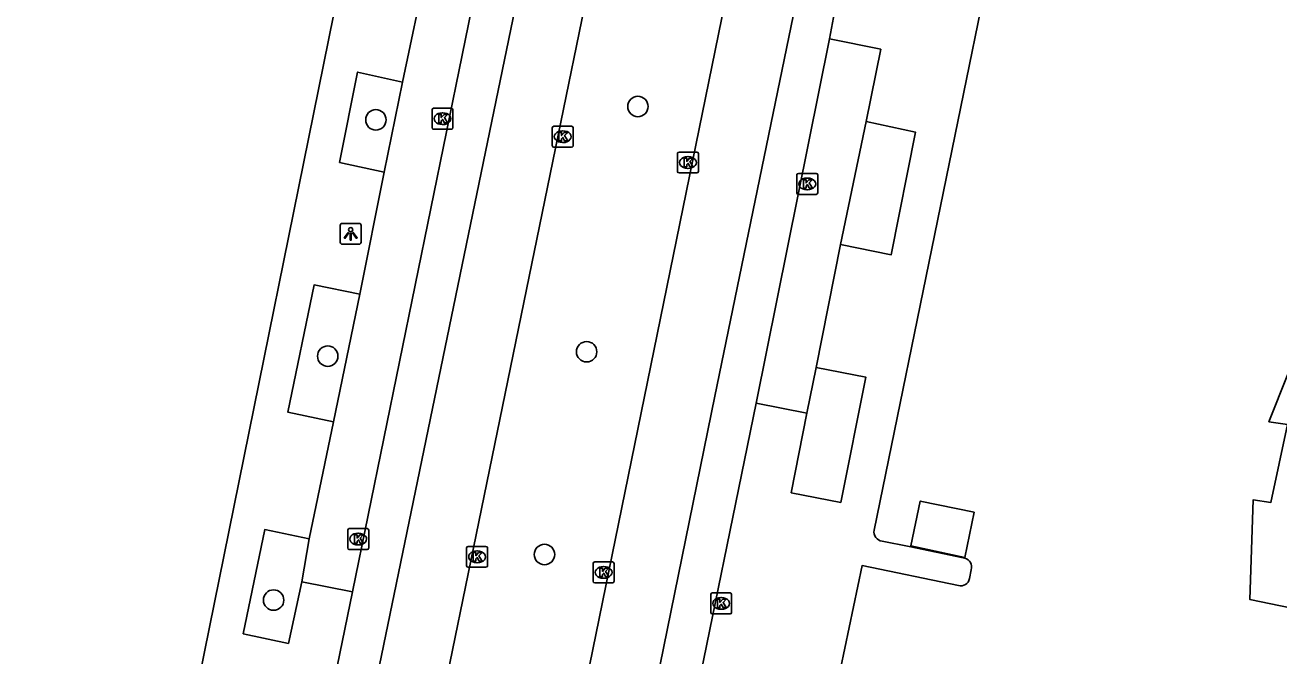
# Model space of a CAD drawing. Extents: x 157692 to 159670, y 381454 to 383289.
# Drawn here: x 158601.1 to 158661.1, y 382621.2 to 382651.3 of the extents above; entities that cross this region are included whole.
import ezdxf

# ---------------------------------------------------------------- set-up
doc = ezdxf.new("R2010")
doc.units = 0
for name, color, linetype in [('IMGEO_Boom', 7, 'Continuous'), ('IMGEO_Kolk', 7, 'Continuous'), ('IMGEO_Lage_trafo', 7, 'Continuous'), ('IMGEO_Lichtpunt', 7, 'Continuous'), ('IMGEO_Pand', 7, 'Continuous'), ('IMGEO_Parkeervlak_open', 7, 'Continuous'), ('IMGEO_Rijbaan_lokaal_gesloten', 7, 'Continuous'), ('IMGEO_Voetpad_open', 7, 'Continuous')]:
    doc.layers.add(name, color=color, linetype=linetype)

msp = doc.modelspace()

# ---------------------------------------------------------------- linework, layer by layer
at = {"layer": 'IMGEO_Boom'}
for centre in [(158630.448, 382647.449), (158617.915, 382646.809), (158615.612, 382635.512), (158627.996, 382635.721), (158625.978, 382626.028), (158613.022, 382623.848)]:
    msp.add_circle(centre, 0.489, dxfattribs=at)
at = {"layer": 'IMGEO_Kolk'}
for p, q in [((158620.599, 382646.44), (158620.599, 382647.292)), ((158620.674, 382647.366), (158621.526, 382647.366)), ((158621.6, 382647.292), (158621.6, 382646.44)), ((158621.087, 382647.146), (158621.112, 382647.146)), ((158621.526, 382646.366), (158620.674, 382646.366)), ((158621.11, 382646.586), (158621.085, 382646.586)), ((158626.35, 382645.579), (158626.35, 382646.431)), ((158626.425, 382646.505), (158627.277, 382646.505)), ((158626.838, 382646.285), (158626.863, 382646.285)), ((158627.351, 382646.431), (158627.351, 382645.579)), ((158627.277, 382645.505), (158626.425, 382645.505)), ((158626.861, 382645.725), (158626.836, 382645.725)), ((158632.341, 382644.344), (158632.341, 382645.196)), ((158632.416, 382645.27), (158633.268, 382645.27)), ((158632.829, 382645.05), (158632.854, 382645.05)), ((158633.342, 382645.196), (158633.342, 382644.344)), ((158633.268, 382644.27), (158632.416, 382644.27)), ((158632.852, 382644.49), (158632.827, 382644.49)), ((158638.049, 382643.322), (158638.049, 382644.174)), ((158638.124, 382644.248), (158638.976, 382644.248)), ((158638.537, 382644.028), (158638.562, 382644.028)), ((158639.05, 382644.174), (158639.05, 382643.322)), ((158638.976, 382643.248), (158638.124, 382643.248)), ((158638.56, 382643.468), (158638.535, 382643.468)), ((158616.569, 382626.339), (158616.569, 382627.191)), ((158616.644, 382627.265), (158617.496, 382627.265)), ((158617.057, 382627.045), (158617.082, 382627.045)), ((158617.57, 382627.191), (158617.57, 382626.339)), ((158617.08, 382626.485), (158617.055, 382626.485)), ((158622.254, 382625.49), (158622.254, 382626.342)), ((158622.329, 382626.416), (158623.181, 382626.416)), ((158623.255, 382626.342), (158623.255, 382625.49)), ((158617.496, 382626.265), (158616.644, 382626.265)), ((158622.742, 382626.196), (158622.767, 382626.196)), ((158628.383, 382625.673), (158629.235, 382625.673)), ((158623.181, 382625.416), (158622.329, 382625.416)), ((158622.765, 382625.636), (158622.74, 382625.636)), ((158628.308, 382624.747), (158628.308, 382625.599)), ((158628.796, 382625.453), (158628.821, 382625.453)), ((158629.309, 382625.599), (158629.309, 382624.747)), ((158629.235, 382624.673), (158628.383, 382624.673)), ((158628.819, 382624.893), (158628.794, 382624.893)), ((158633.93, 382623.262), (158633.93, 382624.114)), ((158634.005, 382624.188), (158634.857, 382624.188)), ((158634.418, 382623.968), (158634.443, 382623.968)), ((158634.931, 382624.114), (158634.931, 382623.262)), ((158634.441, 382623.408), (158634.416, 382623.408)), ((158634.857, 382623.188), (158634.005, 382623.188))]:
    msp.add_line(p, q, dxfattribs=at)
for points in [[(158620.599, 382646.44), (158620.599, 382647.292)], [(158620.674, 382647.366), (158621.526, 382647.366)], [(158621.6, 382647.292), (158621.6, 382646.44)], [(158620.92, 382647.066), (158621.043, 382647.066), (158621.043, 382646.915), (158621.173, 382647.066), (158621.337, 382647.066), (158621.191, 382646.915), (158621.344, 382646.666), (158621.192, 382646.666), (158621.107, 382646.83), (158621.043, 382646.763), (158621.043, 382646.666), (158620.92, 382646.666), (158620.92, 382647.066)], [(158621.526, 382646.366), (158620.674, 382646.366)], [(158626.35, 382645.579), (158626.35, 382646.431)], [(158626.425, 382646.505), (158627.277, 382646.505)], [(158626.671, 382646.205), (158626.794, 382646.205), (158626.794, 382646.054), (158626.924, 382646.205), (158627.088, 382646.205), (158626.942, 382646.054), (158627.095, 382645.805), (158626.943, 382645.805), (158626.858, 382645.969), (158626.794, 382645.902), (158626.794, 382645.805), (158626.671, 382645.805), (158626.671, 382646.205)], [(158627.351, 382646.431), (158627.351, 382645.579)], [(158627.277, 382645.505), (158626.425, 382645.505)], [(158632.341, 382644.344), (158632.341, 382645.196)], [(158632.416, 382645.27), (158633.268, 382645.27)], [(158632.662, 382644.97), (158632.785, 382644.97), (158632.785, 382644.819), (158632.915, 382644.97), (158633.079, 382644.97), (158632.933, 382644.819), (158633.086, 382644.57), (158632.934, 382644.57), (158632.849, 382644.734), (158632.785, 382644.667), (158632.785, 382644.57), (158632.662, 382644.57), (158632.662, 382644.97)], [(158633.342, 382645.196), (158633.342, 382644.344)], [(158633.268, 382644.27), (158632.416, 382644.27)], [(158638.049, 382643.322), (158638.049, 382644.174)], [(158638.124, 382644.248), (158638.976, 382644.248)], [(158638.37, 382643.948), (158638.493, 382643.948), (158638.493, 382643.797), (158638.623, 382643.948), (158638.787, 382643.948), (158638.641, 382643.797), (158638.794, 382643.548), (158638.642, 382643.548), (158638.557, 382643.712), (158638.493, 382643.645), (158638.493, 382643.548), (158638.37, 382643.548), (158638.37, 382643.948)], [(158639.05, 382644.174), (158639.05, 382643.322)], [(158638.976, 382643.248), (158638.124, 382643.248)], [(158616.569, 382626.339), (158616.569, 382627.191)], [(158616.644, 382627.265), (158617.496, 382627.265)], [(158616.89, 382626.965), (158617.013, 382626.965), (158617.013, 382626.814), (158617.143, 382626.965), (158617.307, 382626.965), (158617.161, 382626.814), (158617.314, 382626.565), (158617.162, 382626.565), (158617.077, 382626.729), (158617.013, 382626.662), (158617.013, 382626.565), (158616.89, 382626.565), (158616.89, 382626.965)], [(158617.57, 382627.191), (158617.57, 382626.339)], [(158622.254, 382625.49), (158622.254, 382626.342)], [(158622.329, 382626.416), (158623.181, 382626.416)], [(158623.255, 382626.342), (158623.255, 382625.49)], [(158617.496, 382626.265), (158616.644, 382626.265)], [(158622.575, 382626.116), (158622.698, 382626.116), (158622.698, 382625.965), (158622.828, 382626.116), (158622.992, 382626.116), (158622.846, 382625.965), (158622.999, 382625.716), (158622.847, 382625.716), (158622.762, 382625.88), (158622.698, 382625.813), (158622.698, 382625.716), (158622.575, 382625.716), (158622.575, 382626.116)], [(158628.383, 382625.673), (158629.235, 382625.673)], [(158623.181, 382625.416), (158622.329, 382625.416)], [(158628.308, 382624.747), (158628.308, 382625.599)], [(158628.629, 382625.373), (158628.752, 382625.373), (158628.752, 382625.222), (158628.882, 382625.373), (158629.046, 382625.373), (158628.9, 382625.222), (158629.053, 382624.973), (158628.901, 382624.973), (158628.816, 382625.137), (158628.752, 382625.07), (158628.752, 382624.973), (158628.629, 382624.973), (158628.629, 382625.373)], [(158629.309, 382625.599), (158629.309, 382624.747)], [(158629.235, 382624.673), (158628.383, 382624.673)], [(158633.93, 382623.262), (158633.93, 382624.114)], [(158634.005, 382624.188), (158634.857, 382624.188)], [(158634.251, 382623.888), (158634.374, 382623.888), (158634.374, 382623.737), (158634.504, 382623.888), (158634.668, 382623.888), (158634.522, 382623.737), (158634.675, 382623.488), (158634.523, 382623.488), (158634.438, 382623.652), (158634.374, 382623.585), (158634.374, 382623.488), (158634.251, 382623.488), (158634.251, 382623.888)], [(158634.931, 382624.114), (158634.931, 382623.262)], [(158634.857, 382623.188), (158634.005, 382623.188)]]:
    msp.add_lwpolyline(points, dxfattribs=at)
for centre, start, end in [((158620.676, 382647.29), 91.55205, 178.44795), ((158620.676, 382647.29), 91.55205, 178.44795), ((158621.524, 382647.29), 1.55205, 88.44795), ((158621.524, 382647.29), 1.55205, 88.44795), ((158620.676, 382646.442), 181.55205, 268.44795), ((158620.676, 382646.442), 181.55205, 268.44795), ((158621.524, 382646.442), 271.55205, 358.44795), ((158621.524, 382646.442), 271.55205, 358.44795), ((158626.427, 382646.429), 91.55205, 178.44795), ((158626.427, 382646.429), 91.55205, 178.44795), ((158627.275, 382646.429), 1.55205, 88.44795), ((158627.275, 382646.429), 1.55205, 88.44795), ((158626.427, 382645.581), 181.55205, 268.44795), ((158626.427, 382645.581), 181.55205, 268.44795), ((158627.275, 382645.581), 271.55205, 358.44795), ((158627.275, 382645.581), 271.55205, 358.44795), ((158632.418, 382645.194), 91.55205, 178.44795), ((158632.418, 382645.194), 91.55205, 178.44795), ((158633.266, 382645.194), 1.55205, 88.44795), ((158633.266, 382645.194), 1.55205, 88.44795), ((158632.418, 382644.346), 181.55205, 268.44795), ((158632.418, 382644.346), 181.55205, 268.44795), ((158633.266, 382644.346), 271.55205, 358.44795), ((158633.266, 382644.346), 271.55205, 358.44795), ((158638.126, 382644.172), 91.55205, 178.44795), ((158638.126, 382644.172), 91.55205, 178.44795), ((158638.974, 382644.172), 1.55205, 88.44795), ((158638.974, 382644.172), 1.55205, 88.44795), ((158638.126, 382643.324), 181.55205, 268.44795), ((158638.126, 382643.324), 181.55205, 268.44795), ((158638.974, 382643.324), 271.55205, 358.44795), ((158638.974, 382643.324), 271.55205, 358.44795), ((158616.646, 382627.189), 91.55205, 178.44795), ((158616.646, 382627.189), 91.55205, 178.44795), ((158617.494, 382627.189), 1.55205, 88.44795), ((158617.494, 382627.189), 1.55205, 88.44795), ((158616.646, 382626.341), 181.55205, 268.44795), ((158616.646, 382626.341), 181.55205, 268.44795), ((158617.494, 382626.341), 271.55205, 358.44795), ((158617.494, 382626.341), 271.55205, 358.44795), ((158622.331, 382626.34), 91.55205, 178.44795), ((158622.331, 382626.34), 91.55205, 178.44795), ((158623.179, 382626.34), 1.55205, 88.44795), ((158623.179, 382626.34), 1.55205, 88.44795), ((158628.385, 382625.597), 91.55205, 178.44795), ((158628.385, 382625.597), 91.55205, 178.44795), ((158629.233, 382625.597), 1.55205, 88.44795), ((158629.233, 382625.597), 1.55205, 88.44795), ((158622.331, 382625.492), 181.55205, 268.44795), ((158622.331, 382625.492), 181.55205, 268.44795), ((158623.179, 382625.492), 271.55205, 358.44795), ((158623.179, 382625.492), 271.55205, 358.44795), ((158628.385, 382624.749), 181.55205, 268.44795), ((158628.385, 382624.749), 181.55205, 268.44795), ((158629.233, 382624.749), 271.55205, 358.44795), ((158629.233, 382624.749), 271.55205, 358.44795), ((158634.007, 382624.112), 91.55205, 178.44795), ((158634.007, 382624.112), 91.55205, 178.44795), ((158634.855, 382624.112), 1.55205, 88.44795), ((158634.855, 382624.112), 1.55205, 88.44795), ((158634.007, 382623.264), 181.55205, 268.44795), ((158634.007, 382623.264), 181.55205, 268.44795), ((158634.855, 382623.264), 271.55205, 358.44795), ((158634.855, 382623.264), 271.55205, 358.44795)]:
    msp.add_arc(centre, 0.0765, start, end, dxfattribs=at)
for centre, major_axis, ratio, start_param, end_param in [((158621.086, 382646.866), (-0.387, 0.002), 0.722429, 4.712389, 7.853982), ((158621.111, 382646.866), (-0.39, 0.002), 0.717154, 1.570796, 4.712389), ((158626.837, 382646.005), (-0.387, 0.002), 0.722429, 4.712389, 7.853982), ((158626.862, 382646.005), (-0.39, 0.002), 0.717154, 1.570796, 4.712389), ((158632.828, 382644.77), (-0.387, 0.002), 0.722429, 4.712389, 7.853982), ((158632.853, 382644.77), (-0.39, 0.002), 0.717154, 1.570796, 4.712389), ((158638.536, 382643.748), (-0.387, 0.002), 0.722429, 4.712389, 7.853982), ((158638.561, 382643.748), (-0.39, 0.002), 0.717154, 1.570796, 4.712389), ((158617.056, 382626.765), (-0.387, 0.002), 0.722429, 4.712389, 7.853982), ((158617.081, 382626.765), (-0.39, 0.002), 0.717154, 1.570796, 4.712389), ((158622.741, 382625.916), (-0.387, 0.002), 0.722429, 4.712389, 7.853982), ((158622.766, 382625.916), (-0.39, 0.002), 0.717154, 1.570796, 4.712389), ((158628.795, 382625.173), (-0.387, 0.002), 0.722429, 4.712389, 7.853982), ((158628.82, 382625.173), (-0.39, 0.002), 0.717154, 1.570796, 4.712389), ((158634.417, 382623.688), (-0.387, 0.002), 0.722429, 4.712389, 7.853982), ((158634.442, 382623.688), (-0.39, 0.002), 0.717154, 1.570796, 4.712389)]:
    msp.add_ellipse(centre, major_axis=major_axis, ratio=ratio, start_param=start_param, end_param=end_param, dxfattribs=at)
at = {"layer": 'IMGEO_Lage_trafo'}
msp.add_lwpolyline([(158646.093, 382625.89), (158643.51, 382626.435), (158643.953, 382628.58), (158646.529, 382628.05), (158646.093, 382625.89)], dxfattribs=at)
at = {"layer": 'IMGEO_Lichtpunt'}
for p, q in [((158616.211, 382641.764), (158616.211, 382640.957)), ((158616.211, 382641.764), (158616.211, 382640.957)), ((158617.113, 382641.859), (158616.305, 382641.859)), ((158617.113, 382641.859), (158616.305, 382641.859)), ((158617.207, 382640.957), (158617.207, 382641.764)), ((158617.207, 382640.957), (158617.207, 382641.764)), ((158616.305, 382640.863), (158617.113, 382640.863)), ((158616.305, 382640.863), (158617.113, 382640.863))]:
    msp.add_line(p, q, dxfattribs=at)
for points in [[(158616.585, 382641.428), (158616.624, 382641.4), (158616.436, 382641.138), (158616.398, 382641.165), (158616.585, 382641.428)], [(158616.687, 382641.38), (158616.734, 382641.38), (158616.734, 382641.058), (158616.687, 382641.058), (158616.687, 382641.38)], [(158616.797, 382641.4), (158616.835, 382641.427), (158617.022, 382641.165), (158616.983, 382641.137), (158616.797, 382641.4)]]:
    msp.add_lwpolyline(points, dxfattribs=at)
msp.add_circle((158616.71, 382641.562), 0.0994, dxfattribs=at)
for centre, start, end in [((158616.305, 382641.764), 90, 180), ((158616.305, 382641.764), 90, 180), ((158617.113, 382641.764), 0, 90), ((158617.113, 382641.764), 0, 90), ((158616.305, 382640.957), 180, 270), ((158616.305, 382640.957), 180, 270), ((158617.113, 382640.957), 270, 0), ((158617.113, 382640.957), 270, 360)]:
    msp.add_arc(centre, 0.0946, start, end, dxfattribs=at)
at = {"layer": 'IMGEO_Pand'}
msp.add_lwpolyline([(158664.064, 382612.603), (158666.125, 382622.559), (158659.715, 382623.88), (158659.869, 382628.639), (158660.724, 382628.515), (158661.513, 382632.244), (158660.63, 382632.375), (158662.408, 382636.851), (158668.807, 382635.52), (158670.842, 382645.492), (158664.439, 382646.809), (158664.589, 382651.586), (158665.491, 382651.434), (158666.215, 382655.036), (158665.366, 382655.364), (158667.085, 382659.737), (158678.228, 382657.469), (158678.038, 382656.565), (158679.199, 382656.334), (158679.342, 382657.219), (158695.855, 382653.825), (158694.847, 382648.928)], dxfattribs=at)
at = {"layer": 'IMGEO_Parkeervlak_open'}
for points in [[(158619.182, 382648.614), (158618.316, 382644.311)], [(158640.145, 382640.857), (158641.366, 382646.726)], [(158617.142, 382638.477), (158615.891, 382632.365)], [(158638.526, 382632.779), (158638.972, 382634.967)], [(158614.723, 382626.781), (158614.365, 382624.724)]]:
    msp.add_lwpolyline(points, dxfattribs=at)
at = {"layer": 'IMGEO_Rijbaan_lokaal_gesloten'}
for points in [[(158626.897, 382663.441), (158613.919, 382600.583), (158592.124, 382493.966), (158591.78, 382492.336)], [(158595.433, 382493.916), (158602.857, 382530.249), (158630.043, 382662.711)], [(158576.268, 382351.075), (158583.576, 382387.108), (158599.733, 382466.035), (158609.586, 382513.419), (158620.99, 382569.129), (158634.128, 382633.601), (158640.026, 382662.22)], [(158636.448, 382661.463), (158608.734, 382525.736), (158606.442, 382514.546), (158601.938, 382492.559)], [(158622.792, 382653.588), (158616.8, 382624.243)], [(158639.616, 382650.683), (158640.044, 382652.994)], [(158639.616, 382650.683), (158636.112, 382633.262)], [(158632.895, 382617.619), (158636.112, 382633.262)], [(158611.308, 382597.54), (158616.8, 382624.243)]]:
    msp.add_lwpolyline(points, dxfattribs=at)
at = {"layer": 'IMGEO_Voetpad_open'}
for points in [[(158573.771, 382488.744), (158582.974, 382491.52), (158584.424, 382498.452), (158584.741, 382500), (158605.785, 382602.291), (158607.565, 382610.759), (158618.747, 382665.89), (158619.614, 382669.95), (158616.516, 382675.097)], [(158649.653, 382665.775), (158648.099, 382658.195), (158641.745, 382627.189)], [(158619.182, 382648.614), (158620.346, 382654.144), (158622.792, 382653.588)], [(158641.366, 382646.726), (158642.066, 382650.188), (158639.616, 382650.683)], [(158618.316, 382644.311), (158616.177, 382644.771), (158617.043, 382649.091), (158619.182, 382648.614)], [(158640.145, 382640.857), (158642.566, 382640.363), (158643.721, 382646.221), (158641.366, 382646.726)], [(158617.142, 382638.477), (158618.316, 382644.311)], [(158638.972, 382634.967), (158640.145, 382640.857)], [(158615.891, 382632.365), (158613.703, 382632.833), (158614.957, 382638.919), (158617.142, 382638.477)], [(158638.526, 382632.779), (158637.779, 382628.983), (158640.152, 382628.519), (158641.353, 382634.505), (158638.972, 382634.967)], [(158636.112, 382633.262), (158638.526, 382632.779)], [(158614.723, 382626.781), (158615.891, 382632.365)], [(158614.365, 382624.724), (158613.73, 382621.773), (158611.57, 382622.24), (158612.6, 382627.215), (158614.723, 382626.781)], [(158642.131, 382626.665), (158643.425, 382626.406), (158645.999, 382625.871)], [(158645.782, 382624.546), (158641.171, 382625.5), (158639.933, 382619.573), (158644.532, 382618.641)], [(158646.404, 382625.393), (158646.383, 382625.293), (158646.308, 382624.873)], [(158616.8, 382624.243), (158614.365, 382624.724)]]:
    msp.add_lwpolyline(points, dxfattribs=at)
for centre, radius, start, end in [((158642.182, 382627.107), 0.445, 169.34376, 263.41003), ((158645.965, 382625.432), 0.44, 354.92805, 85.61986), ((158645.899, 382624.945), 0.416, 253.72855, 350.00765)]:
    msp.add_arc(centre, radius, start, end, dxfattribs=at)

doc.saveas('drawing.dxf')
